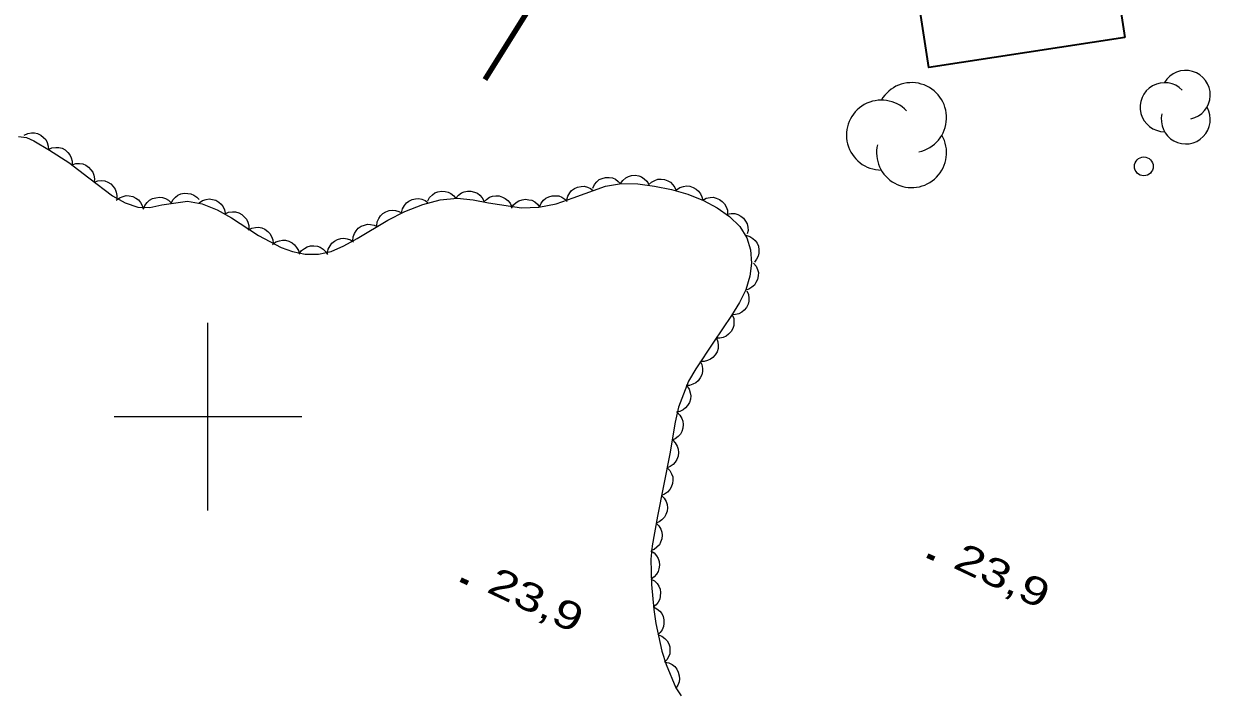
# Model space of a CAD drawing. Extents: x 356765 to 358572, y 5103174 to 5104650.
# Drawn here: x 357990.2 to 358053.4, y 5103985.5 to 5104020.9 of the extents above; entities that cross this region are included whole.
import ezdxf

# ---------------------------------------------------------------- set-up
doc = ezdxf.new("R2010")
doc.units = 0
doc.header["$LTSCALE"] = 0.6
doc.linetypes.add('DOT_DASHED', pattern=[7.7, 5, -1.2, 0.3, -1.2])
for name, color, linetype, lineweight in [('3', 7, 'Continuous', 140), ('31', 7, 'Continuous', 70), ('36', 7, 'Continuous', 13), ('37', 7, 'Continuous', 13), ('44', 7, 'Continuous', 25), ('61', 7, 'Continuous', 13)]:
    doc.layers.add(name, color=color, linetype=linetype, lineweight=lineweight)

msp = doc.modelspace()

# ---------------------------------------------------------------- linework, layer by layer
at = {"layer": '3'}
for p, q in [((358038.3, 5103992.61), (358038.66, 5103992.44)), ((358013.47, 5103991.32), (358013.83, 5103991.15))]:
    msp.add_line(p, q, dxfattribs=at)
at = {"layer": '31', "lineweight": 35}
msp.add_lwpolyline([(358048.82, 5104020.2), (358038.38, 5104018.59), (358037.11, 5104026.8), (358047.56, 5104028.42), (358048.82, 5104020.2)], close=True, dxfattribs=at)
at = {"layer": '36'}
msp.add_circle((358049.8238, 5104013.3271), 0.5, dxfattribs=at)
at = {"layer": '37'}
msp.add_line((358016.49, 5104020.76), (358014.74, 5104017.95), dxfattribs=at)
at = {"layer": '37', "lineweight": 158}
msp.add_lwpolyline([(358026.58, 5104036.86), (358022.95, 5104031.13), (358014.74, 5104017.95)], dxfattribs=at)
at = {"layer": '44', "linetype": 'DOT_DASHED'}
for points in [[(357989.92, 5104014.92), (357990.34, 5104014.86), (357990.72, 5104014.69), (357991.57, 5104014.19), (357992.6, 5104013.54), (357993.65, 5104012.71), (357994.91, 5104011.76), (357995.59, 5104011.38), (357996.27, 5104011.16), (357996.91, 5104011.13), (357997.54, 5104011.28), (357998.91, 5104011.47), (357999.69, 5104011.33), (358000.48, 5104011.01), (358001.25, 5104010.58), (358002.69, 5104009.65), (358003.9, 5104009.01), (358004.5, 5104008.8), (358005.18, 5104008.66), (358005.88, 5104008.65), (358006.56, 5104008.8), (358007.23, 5104009.09), (358007.94, 5104009.49), (358009.57, 5104010.46), (358010.48, 5104010.93), (358011.43, 5104011.3)], [(358011.43, 5104011.3), (358012.36, 5104011.55), (358013.26, 5104011.63), (358014.11, 5104011.55), (358014.94, 5104011.38), (358016.69, 5104011.12), (358017.61, 5104011.16), (358018.53, 5104011.34), (358019.44, 5104011.66), (358021.17, 5104012.28), (358022.02, 5104012.41), (358022.88, 5104012.4), (358023.77, 5104012.28), (358024.67, 5104012.09), (358025.55, 5104011.84), (358026.38, 5104011.51), (358027.11, 5104011.12), (358027.77, 5104010.66), (358028.31, 5104010.13), (358028.68, 5104009.53), (358028.89, 5104008.88), (358028.93, 5104008.18), (358028.84, 5104007.48), (358028.63, 5104006.76), (358028.3, 5104006.07), (358027.88, 5104005.38), (358026.92, 5104003.96), (358025.97, 5104002.55), (358025.59, 5104001.88), (358025.05, 5104000.5), (358024.88, 5103999.7), (358024.59, 5103998.01), (358024.25, 5103996.32), (358023.93, 5103994.7), (358023.64, 5103993.12), (358023.58, 5103992.41), (358023.61, 5103991.05), (358023.73, 5103989.72), (358023.85, 5103988.98), (358024.17, 5103987.51), (358024.39, 5103986.79), (358024.91, 5103985.55), (358025.19, 5103985.13)]]:
    msp.add_lwpolyline(points, dxfattribs=at)
at = {"layer": '44'}
for points in [[(357990.21, 5104014.99), (357990.4, 5104015.08), (357990.6, 5104015.11), (357990.76, 5104015.11), (357990.93, 5104015.07), (357991.1, 5104014.99), (357991.25, 5104014.86), (357991.36, 5104014.75), (357991.44, 5104014.59), (357991.49, 5104014.41), (357991.5, 5104014.23)], [(357991.5, 5104014.23), (357991.69, 5104014.32), (357991.9, 5104014.34), (357992.06, 5104014.34), (357992.23, 5104014.29), (357992.39, 5104014.2), (357992.54, 5104014.07), (357992.65, 5104013.95), (357992.72, 5104013.79), (357992.77, 5104013.61), (357992.77, 5104013.43)], [(357992.76, 5104013.41), (357992.96, 5104013.48), (357993.16, 5104013.48), (357993.33, 5104013.46), (357993.49, 5104013.39), (357993.64, 5104013.29), (357993.77, 5104013.15), (357993.87, 5104013.01), (357993.92, 5104012.85), (357993.95, 5104012.66), (357993.94, 5104012.48)], [(357993.94, 5104012.49), (357994.14, 5104012.56), (357994.34, 5104012.57), (357994.51, 5104012.55), (357994.67, 5104012.48), (357994.83, 5104012.39), (357994.96, 5104012.25), (357995.06, 5104012.12), (357995.11, 5104011.95), (357995.15, 5104011.77), (357995.14, 5104011.59)], [(358019.1, 5104011.54), (358019.15, 5104011.74), (358019.26, 5104011.91), (358019.36, 5104012.04), (358019.51, 5104012.14), (358019.67, 5104012.22), (358019.86, 5104012.25), (358020.03, 5104012.27), (358020.2, 5104012.22), (358020.37, 5104012.15), (358020.51, 5104012.04)], [(358020.48, 5104012.17), (358020.57, 5104012.36), (358020.71, 5104012.51), (358020.83, 5104012.62), (358020.99, 5104012.69), (358021.17, 5104012.73), (358021.36, 5104012.73), (358021.53, 5104012.71), (358021.69, 5104012.64), (358021.84, 5104012.53), (358021.96, 5104012.4)], [(358021.96, 5104012.41), (358022.08, 5104012.58), (358022.24, 5104012.71), (358022.38, 5104012.79), (358022.55, 5104012.84), (358022.74, 5104012.85), (358022.93, 5104012.82), (358023.08, 5104012.77), (358023.23, 5104012.67), (358023.36, 5104012.54), (358023.46, 5104012.39)], [(358023.46, 5104012.35), (358023.61, 5104012.49), (358023.79, 5104012.58), (358023.95, 5104012.64), (358024.12, 5104012.65), (358024.31, 5104012.62), (358024.48, 5104012.55), (358024.63, 5104012.48), (358024.75, 5104012.35), (358024.86, 5104012.2), (358024.93, 5104012.04)], [(358024.95, 5104012.08), (358025.12, 5104012.2), (358025.31, 5104012.26), (358025.47, 5104012.29), (358025.65, 5104012.27), (358025.83, 5104012.21), (358025.99, 5104012.11), (358026.12, 5104012.01), (358026.22, 5104011.87), (358026.3, 5104011.7), (358026.34, 5104011.53)], [(357995.12, 5104011.53), (357995.29, 5104011.66), (357995.48, 5104011.73), (357995.64, 5104011.77), (357995.81, 5104011.76), (357995.99, 5104011.72), (357996.16, 5104011.63), (357996.3, 5104011.54), (357996.41, 5104011.4), (357996.5, 5104011.24), (357996.55, 5104011.07)], [(357996.57, 5104011.05), (357996.64, 5104011.24), (357996.77, 5104011.41), (357996.89, 5104011.52), (357997.04, 5104011.61), (357997.22, 5104011.66), (357997.41, 5104011.68), (357997.57, 5104011.67), (357997.74, 5104011.61), (357997.9, 5104011.52), (357998.03, 5104011.4)], [(357998.04, 5104011.35), (357998.13, 5104011.54), (357998.27, 5104011.69), (357998.4, 5104011.79), (357998.56, 5104011.86), (357998.74, 5104011.9), (357998.93, 5104011.89), (357999.09, 5104011.87), (357999.25, 5104011.8), (357999.4, 5104011.69), (357999.53, 5104011.56)], [(358011.7, 5104011.49), (358011.8, 5104011.67), (358011.95, 5104011.82), (358012.08, 5104011.91), (358012.24, 5104011.97), (358012.43, 5104012.01), (358012.62, 5104011.99), (358012.78, 5104011.96), (358012.93, 5104011.88), (358013.08, 5104011.76), (358013.19, 5104011.62)], [(358013.19, 5104011.64), (358013.33, 5104011.8), (358013.49, 5104011.91), (358013.64, 5104011.98), (358013.82, 5104012.01), (358014, 5104012.01), (358014.19, 5104011.96), (358014.34, 5104011.9), (358014.48, 5104011.79), (358014.6, 5104011.65), (358014.69, 5104011.5)], [(358014.67, 5104011.42), (358014.82, 5104011.57), (358014.99, 5104011.68), (358015.14, 5104011.74), (358015.32, 5104011.76), (358015.5, 5104011.75), (358015.68, 5104011.69), (358015.83, 5104011.62), (358015.96, 5104011.51), (358016.08, 5104011.36), (358016.16, 5104011.2)], [(358017.65, 5104011.17), (358017.73, 5104011.36), (358017.86, 5104011.52), (358017.98, 5104011.63), (358018.14, 5104011.7), (358018.32, 5104011.76), (358018.51, 5104011.76), (358018.67, 5104011.75), (358018.84, 5104011.68), (358019, 5104011.58), (358019.12, 5104011.46)], [(358026.34, 5104011.53), (358026.53, 5104011.63), (358026.73, 5104011.67), (358026.89, 5104011.68), (358027.06, 5104011.64), (358027.23, 5104011.56), (358027.38, 5104011.45), (358027.5, 5104011.33), (358027.58, 5104011.18), (358027.65, 5104011), (358027.66, 5104010.82)], [(357999.53, 5104011.39), (357999.7, 5104011.51), (357999.9, 5104011.57), (358000.06, 5104011.6), (358000.24, 5104011.57), (358000.41, 5104011.52), (358000.58, 5104011.42), (358000.71, 5104011.32), (358000.8, 5104011.18), (358000.88, 5104011.01), (358000.92, 5104010.83)], [(358008.99, 5104010.16), (358009.01, 5104010.37), (358009.09, 5104010.55), (358009.18, 5104010.69), (358009.31, 5104010.81), (358009.46, 5104010.91), (358009.65, 5104010.97), (358009.81, 5104011), (358009.98, 5104010.98), (358010.16, 5104010.93), (358010.32, 5104010.85)], [(358010.31, 5104010.86), (358010.36, 5104011.07), (358010.46, 5104011.24), (358010.56, 5104011.38), (358010.7, 5104011.48), (358010.87, 5104011.56), (358011.05, 5104011.6), (358011.22, 5104011.62), (358011.39, 5104011.58), (358011.56, 5104011.51), (358011.71, 5104011.41)], [(358016.15, 5104011.1), (358016.26, 5104011.27), (358016.41, 5104011.41), (358016.55, 5104011.5), (358016.72, 5104011.55), (358016.9, 5104011.58), (358017.09, 5104011.55), (358017.25, 5104011.52), (358017.4, 5104011.43), (358017.54, 5104011.31), (358017.65, 5104011.16)], [(358000.91, 5104010.8), (358001.1, 5104010.88), (358001.3, 5104010.9), (358001.47, 5104010.9), (358001.64, 5104010.85), (358001.8, 5104010.76), (358001.94, 5104010.63), (358002.05, 5104010.51), (358002.12, 5104010.35), (358002.17, 5104010.17), (358002.17, 5104009.99)], [(358027.64, 5104010.78), (358027.85, 5104010.82), (358028.05, 5104010.81), (358028.21, 5104010.77), (358028.37, 5104010.68), (358028.51, 5104010.56), (358028.62, 5104010.41), (358028.7, 5104010.27), (358028.74, 5104010.09), (358028.75, 5104009.91), (358028.71, 5104009.73)], [(358002.14, 5104009.94), (358002.33, 5104010.04), (358002.53, 5104010.08), (358002.69, 5104010.09), (358002.86, 5104010.05), (358003.03, 5104009.98), (358003.18, 5104009.86), (358003.3, 5104009.75), (358003.39, 5104009.59), (358003.45, 5104009.42), (358003.47, 5104009.24)], [(358007.72, 5104009.36), (358007.73, 5104009.57), (358007.8, 5104009.76), (358007.88, 5104009.9), (358008, 5104010.03), (358008.15, 5104010.14), (358008.33, 5104010.2), (358008.49, 5104010.25), (358008.66, 5104010.24), (358008.84, 5104010.2), (358009.01, 5104010.12)], [(358003.44, 5104009.17), (358003.61, 5104009.3), (358003.8, 5104009.36), (358003.96, 5104009.4), (358004.13, 5104009.39), (358004.31, 5104009.34), (358004.48, 5104009.25), (358004.61, 5104009.15), (358004.72, 5104009.01), (358004.81, 5104008.85), (358004.85, 5104008.68)], [(358004.86, 5104008.66), (358004.98, 5104008.84), (358005.14, 5104008.96), (358005.28, 5104009.05), (358005.45, 5104009.09), (358005.64, 5104009.1), (358005.83, 5104009.07), (358005.98, 5104009.02), (358006.13, 5104008.92), (358006.26, 5104008.79), (358006.36, 5104008.64)], [(358006.36, 5104008.71), (358006.4, 5104008.92), (358006.5, 5104009.1), (358006.59, 5104009.23), (358006.73, 5104009.34), (358006.89, 5104009.43), (358007.08, 5104009.48), (358007.24, 5104009.5), (358007.41, 5104009.47), (358007.59, 5104009.41), (358007.74, 5104009.31)], [(358028.64, 5104009.66), (358028.84, 5104009.6), (358029.01, 5104009.49), (358029.13, 5104009.38), (358029.23, 5104009.24), (358029.3, 5104009.07), (358029.33, 5104008.88), (358029.33, 5104008.71), (358029.29, 5104008.54), (358029.21, 5104008.38), (358029.1, 5104008.23)], [(358029.04, 5104008.18), (358029.18, 5104008.02), (358029.26, 5104007.83), (358029.3, 5104007.67), (358029.29, 5104007.5), (358029.26, 5104007.31), (358029.17, 5104007.14), (358029.09, 5104007), (358028.95, 5104006.89), (358028.8, 5104006.79), (358028.62, 5104006.74)], [(358028.69, 5104006.7), (358028.77, 5104006.51), (358028.8, 5104006.31), (358028.8, 5104006.15), (358028.75, 5104005.98), (358028.67, 5104005.81), (358028.54, 5104005.67), (358028.42, 5104005.56), (358028.26, 5104005.48), (358028.09, 5104005.43), (358027.91, 5104005.42)], [(358027.91, 5104005.42), (358027.99, 5104005.23), (358028, 5104005.03), (358028, 5104004.86), (358027.94, 5104004.69), (358027.85, 5104004.53), (358027.72, 5104004.39), (358027.59, 5104004.29), (358027.43, 5104004.22), (358027.25, 5104004.18), (358027.07, 5104004.18)], [(358027.07, 5104004.18), (358027.15, 5104003.99), (358027.16, 5104003.78), (358027.16, 5104003.62), (358027.1, 5104003.45), (358027.01, 5104003.29), (358026.88, 5104003.15), (358026.75, 5104003.05), (358026.59, 5104002.98), (358026.41, 5104002.94), (358026.23, 5104002.94)], [(358026.2, 5104002.95), (358026.29, 5104002.77), (358026.33, 5104002.57), (358026.33, 5104002.4), (358026.29, 5104002.23), (358026.21, 5104002.06), (358026.09, 5104001.91), (358025.97, 5104001.8), (358025.82, 5104001.72), (358025.64, 5104001.66), (358025.46, 5104001.65)], [(358025.49, 5104001.63), (358025.61, 5104001.46), (358025.67, 5104001.27), (358025.7, 5104001.1), (358025.68, 5104000.93), (358025.63, 5104000.75), (358025.53, 5104000.59), (358025.43, 5104000.46), (358025.29, 5104000.36), (358025.12, 5104000.28), (358024.95, 5104000.24)], [(358024.97, 5104000.23), (358025.12, 5104000.08), (358025.22, 5103999.9), (358025.28, 5103999.75), (358025.3, 5103999.58), (358025.28, 5103999.39), (358025.22, 5103999.21), (358025.15, 5103999.06), (358025.03, 5103998.94), (358024.88, 5103998.82), (358024.72, 5103998.75)], [(358024.74, 5103998.74), (358024.88, 5103998.6), (358024.98, 5103998.42), (358025.04, 5103998.26), (358025.05, 5103998.08), (358025.03, 5103997.9), (358024.96, 5103997.72), (358024.88, 5103997.58), (358024.76, 5103997.45), (358024.61, 5103997.34), (358024.44, 5103997.27)], [(358024.44, 5103997.27), (358024.59, 5103997.13), (358024.68, 5103996.95), (358024.74, 5103996.79), (358024.75, 5103996.61), (358024.73, 5103996.43), (358024.66, 5103996.25), (358024.59, 5103996.11), (358024.46, 5103995.98), (358024.31, 5103995.87), (358024.15, 5103995.8)], [(358024.15, 5103995.8), (358024.29, 5103995.65), (358024.39, 5103995.48), (358024.45, 5103995.32), (358024.46, 5103995.14), (358024.44, 5103994.96), (358024.37, 5103994.78), (358024.3, 5103994.64), (358024.17, 5103994.51), (358024.02, 5103994.4), (358023.86, 5103994.33)], [(358023.86, 5103994.33), (358024.01, 5103994.18), (358024.11, 5103994.01), (358024.17, 5103993.85), (358024.18, 5103993.68), (358024.16, 5103993.49), (358024.1, 5103993.31), (358024.03, 5103993.17), (358023.9, 5103993.04), (358023.76, 5103992.93), (358023.59, 5103992.86)], [(358023.57, 5103992.85), (358023.75, 5103992.74), (358023.88, 5103992.58), (358023.97, 5103992.45), (358024.02, 5103992.28), (358024.04, 5103992.09), (358024.01, 5103991.9), (358023.97, 5103991.75), (358023.87, 5103991.6), (358023.75, 5103991.46), (358023.6, 5103991.35)], [(358023.58, 5103991.35), (358023.77, 5103991.25), (358023.91, 5103991.11), (358024.01, 5103990.97), (358024.07, 5103990.81), (358024.1, 5103990.63), (358024.08, 5103990.43), (358024.05, 5103990.27), (358023.97, 5103990.12), (358023.86, 5103989.97), (358023.72, 5103989.86)], [(358023.71, 5103989.86), (358023.9, 5103989.77), (358024.05, 5103989.63), (358024.16, 5103989.51), (358024.23, 5103989.35), (358024.27, 5103989.17), (358024.27, 5103988.98), (358024.25, 5103988.82), (358024.18, 5103988.65), (358024.08, 5103988.5), (358023.95, 5103988.38)], [(358023.98, 5103988.38), (358024.17, 5103988.31), (358024.33, 5103988.18), (358024.45, 5103988.06), (358024.53, 5103987.9), (358024.58, 5103987.73), (358024.59, 5103987.53), (358024.58, 5103987.37), (358024.52, 5103987.21), (358024.42, 5103987.05), (358024.3, 5103986.92)], [(358024.33, 5103986.92), (358024.54, 5103986.88), (358024.72, 5103986.79), (358024.85, 5103986.69), (358024.96, 5103986.55), (358025.04, 5103986.39), (358025.09, 5103986.2), (358025.11, 5103986.04), (358025.08, 5103985.87), (358025.01, 5103985.69), (358024.91, 5103985.54)]]:
    msp.add_lwpolyline(points, dxfattribs=at)
for centre, radius, start, end in [((358052.0553, 5104017.1324), 1.3056, 282.26917, 149.72626), ((358037.458, 5104015.9236), 1.8626, 282.26917, 149.72626), ((358050.9325, 5104016.4796), 1.3056, 44.11537, 269.80396), ((358035.8561, 5104014.9923), 1.8626, 44.11537, 269.80396), ((358052.0553, 5104015.8269), 1.3056, 166.93686, 29.62122), ((358037.458, 5104014.061), 1.8626, 166.93686, 29.62122)]:
    msp.add_arc(centre, radius, start, end, dxfattribs=at)
at = {"layer": '61'}
for p, q in [((358000, 5103995), (358000, 5104005)), ((357995, 5104000), (358005, 5104000))]:
    msp.add_line(p, q, dxfattribs=at)

# ---------------------------------------------------------------- texts
at = {"layer": '3', "width": 1.35}
for p in [(358039.6, 5103991.98), (358014.77, 5103990.69)]:
    msp.add_text('23,9   ', height=1.5, rotation=334.619, dxfattribs=at).set_placement(p)

doc.saveas('drawing.dxf')
